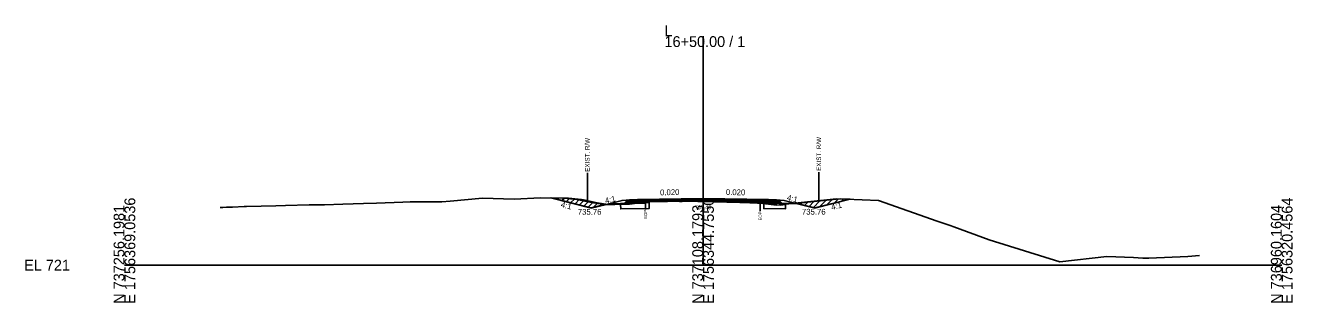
# Model space of a CAD drawing. Extents: x -26 to 4303, y -10 to 9577.
# Drawn here: x -25.7 to 302.8, y 6490.3 to 6562.1 of the extents above; entities that cross this region are included whole.
import ezdxf

# ---------------------------------------------------------------- set-up
doc = ezdxf.new("R2010")
doc.units = 0
for name, color, linetype in [('Exist CMT Pavement', 7, 'Continuous'), ('Old_Level_2', 7, 'Continuous'), ('Pattern 1', 7, 'Continuous'), ('Prop CMT Conc Surface', 7, 'Continuous'), ('Prop CMT Concrete Structures', 7, 'Continuous'), ('Prop CMT Pvmt Course 1', 7, 'Continuous'), ('Prop CMT Pvmt Course 1 CG', 7, 'Continuous'), ('Prop CMT Pvmt Course 1 Wedge', 7, 'Continuous'), ('Prop CMT Pvmt Course 2', 7, 'Continuous'), ('Prop CMT Pvmt Course 2 Wedge', 7, 'Continuous'), ('Prop CMT Pvmt Course 3', 7, 'Continuous'), ('Prop CMT Pvmt Surface', 7, 'Continuous'), ('Prop CMT Pvmt Surface Shoulder', 7, 'Continuous'), ('Prop CMT Pvmt Wedge Surface 1', 7, 'Continuous'), ('Prop CMT Pvmt Wedge Surface 2', 7, 'Continuous'), ('Prop CMT Pvmt Wedge Surface 3', 7, 'Continuous'), ('Prop CMT Shld Paved Course 1', 7, 'Continuous'), ('Prop CMT Shld Paved Course 2', 7, 'Continuous'), ('Prop CMT Shld Paved Course 3', 7, 'Continuous'), ('Prop CMT Slope Grass', 7, 'Continuous'), ('Prop CMT Subgrade Earthwork', 7, 'Continuous'), ('Prop Road Sect_ Recs - UC Shallow (Outline)', 7, 'Continuous'), ('Prop Shade Light', 7, 'Continuous'), ('Prop XS DDE Elevations', 7, 'Continuous'), ('Prop XS Ditch Standard Text', 7, 'Continuous'), ('Prop XS Hydro Elevations', 7, 'Continuous'), ('Prop XS SE Text', 7, 'Continuous'), ('Prop XS Side Slope Text', 7, 'Continuous'), ('Prop XS Wedging', 7, 'Continuous')]:
    doc.layers.add(name, color=color, linetype=linetype)

msp = doc.modelspace()

# ---------------------------------------------------------------- linework, layer by layer
at = {"layer": 'Exist CMT Pavement'}
for points in [[(150, 6517.3), (133, 6516.96)], [(150, 6517.3), (167, 6516.96)]]:
    msp.add_lwpolyline(points, dxfattribs=at)
at = {"layer": 'Old_Level_2'}
for p, q in [((150, 6500), (150, 6559.27)), ((150, 6500), (150, 6559.27)), ((0, 6500), (150, 6500)), ((0, 6500), (150, 6500)), ((150, 6500), (300, 6500)), ((150, 6500), (300, 6500))]:
    msp.add_line(p, q, dxfattribs=at)
at = {"layer": 'Pattern 1'}
for p, q in [((111.02, 6517.25), (111.16, 6517.39)), ((111.15, 6517.28), (111.26, 6517.39)), ((112.28, 6516.99), (112.67, 6517.39)), ((113.41, 6516.71), (114.08, 6517.38)), ((114.54, 6516.43), (115.44, 6517.32)), ((115.67, 6516.14), (116.72, 6517.19)), ((116.8, 6515.86), (118, 6517.05)), ((117.94, 6515.58), (119.19, 6516.84)), ((119.07, 6515.3), (120.36, 6516.59)), ((120.2, 6515.01), (121.53, 6516.34)), ((121.55, 6514.95), (122.7, 6516.1)), ((123.44, 6515.42), (123.91, 6515.9)), ((134.59, 6516.17), (134.73, 6516.31)), ((136.03, 6516.2), (136.04, 6516.21)), ((175.19, 6515.76), (175.56, 6516.13)), ((176.32, 6515.48), (177.14, 6516.3)), ((177.46, 6515.2), (178.72, 6516.47)), ((178.59, 6514.92), (180.3, 6516.63)), ((180.2, 6515.11), (181.88, 6516.79)), ((182.08, 6515.58), (183.46, 6516.96)), ((183.97, 6516.05), (185.03, 6517.12)), ((185.85, 6516.53), (186.47, 6517.14)), ((187.74, 6517), (187.83, 6517.09))]:
    msp.add_line(p, q, dxfattribs=at)
for points in [[(110.68, 6517.39), (121, 6514.81), (124.77, 6515.76), (122.51, 6516.13), (119.03, 6516.87), (118.46, 6516.99), (117.58, 6517.11), (115.15, 6517.35), (114.14, 6517.38)], [(136.04, 6516.2), (136.04, 6516.47), (134.31, 6516.26), (133.44, 6516.15)], [(188.08, 6517.08), (179, 6514.81), (174.28, 6515.99), (177.14, 6516.3), (182.1, 6516.82), (184.48, 6517.06), (185.55, 6517.17)]]:
    msp.add_lwpolyline(points, close=True, dxfattribs=at)
at = {"layer": 'Prop CMT Conc Surface'}
for points in [[(135.11, 6516.75), (133, 6516.71)], [(133, 6516.71), (133, 6516.5)], [(133, 6516.5), (135.11, 6516.54)], [(135.11, 6516.54), (135.11, 6516.75)], [(164.8, 6516.54), (164.8, 6516.75)], [(164.8, 6516.75), (167, 6516.71)], [(167, 6516.5), (164.8, 6516.54)], [(167, 6516.71), (167, 6516.5)]]:
    msp.add_lwpolyline(points, dxfattribs=at)
at = {"layer": 'Prop CMT Concrete Structures'}
for points in [[(133, 6516.71), (133, 6516.96)], [(135.11, 6516.75), (133, 6516.71)], [(150, 6517.17), (135.11, 6516.87)], [(135.11, 6516.87), (135.11, 6516.75)], [(150, 6517.17), (164.8, 6516.88)], [(164.8, 6516.88), (164.8, 6516.75)], [(164.8, 6516.75), (167, 6516.71)], [(167, 6516.71), (167, 6516.96)]]:
    msp.add_lwpolyline(points, dxfattribs=at)
at = {"layer": 'Prop CMT Pvmt Course 1'}
for points in [[(135.11, 6516.54), (133, 6516.5)], [(133, 6516.5), (133, 6516.16)], [(133, 6516.16), (135.11, 6516.21)], [(135.11, 6516.21), (135.11, 6516.54)], [(164.8, 6516.54), (167, 6516.5)], [(164.8, 6516.03), (164.8, 6516.54)], [(167, 6516.16), (164.8, 6516.21)], [(167, 6516.5), (167, 6516.16)]]:
    msp.add_lwpolyline(points, dxfattribs=at)
at = {"layer": 'Prop CMT Pvmt Course 1 Wedge'}
for points in [[(135.11, 6516.54), (135.17, 6516.54), (135.26, 6516.54), (135.51, 6516.55), (136.26, 6516.56), (136.75, 6516.57), (139, 6516.62), (139.29, 6516.62), (140.77, 6516.65), (141.82, 6516.67), (143.85, 6516.71), (144.35, 6516.73), (144.59, 6516.73), (146.59, 6516.77), (146.98, 6516.78), (147.25, 6516.78), (147.49, 6516.79), (147.88, 6516.8), (148.62, 6516.81), (149.42, 6516.83), (150, 6516.84)], [(150, 6516.49), (149.42, 6516.5), (148.62, 6516.51), (147.88, 6516.54), (147.49, 6516.54), (147.25, 6516.53), (146.98, 6516.53), (146.59, 6516.53), (144.59, 6516.51), (144.35, 6516.51), (143.85, 6516.52), (141.82, 6516.54), (140.77, 6516.52), (139.29, 6516.51), (139, 6516.51), (136.75, 6516.52), (136.26, 6516.51), (135.51, 6516.5), (135.26, 6516.48), (135.17, 6516.48), (135.11, 6516.47)], [(135.11, 6516.47), (135.11, 6516.54)], [(150, 6516.84), (150, 6516.49)], [(150, 6516.84), (151.25, 6516.81), (151.84, 6516.8), (151.99, 6516.8), (152.06, 6516.8), (152.1, 6516.8), (152.13, 6516.8), (152.16, 6516.79), (152.22, 6516.79), (152.64, 6516.79), (153.77, 6516.76), (154.49, 6516.75), (156.2, 6516.71), (157.02, 6516.7), (157.18, 6516.69), (159.56, 6516.65), (160.21, 6516.63), (162.09, 6516.6), (162.58, 6516.59), (164.15, 6516.55), (164.49, 6516.55), (164.6, 6516.55), (164.8, 6516.54)], [(164.8, 6516.03), (164.6, 6516.04), (164.49, 6516.04), (164.15, 6516.05), (162.58, 6516.12), (162.09, 6516.14), (160.21, 6516.21), (159.56, 6516.24), (157.18, 6516.31), (157.02, 6516.32), (156.2, 6516.34), (154.49, 6516.38), (153.77, 6516.4), (152.64, 6516.43), (152.22, 6516.45), (152.16, 6516.45), (152.13, 6516.45), (152.1, 6516.45), (152.06, 6516.45), (151.99, 6516.45), (151.84, 6516.45), (151.25, 6516.46), (150, 6516.49)], [(164.8, 6516.54), (164.8, 6516.03)]]:
    msp.add_lwpolyline(points, dxfattribs=at)
at = {"layer": 'Prop CMT Pvmt Course 2'}
for points in [[(133, 6516.96), (131, 6516.92), (130.74, 6516.66)], [(130.74, 6516.66), (133, 6516.71)], [(133, 6516.71), (133, 6516.96)], [(167, 6516.96), (169, 6516.92), (169.26, 6516.66)], [(167, 6516.71), (167, 6516.96)], [(169.26, 6516.66), (167, 6516.71)]]:
    msp.add_lwpolyline(points, dxfattribs=at)
at = {"layer": 'Prop CMT Pvmt Course 2 Wedge'}
for points in [[(131, 6516.92), (129, 6516.76), (121, 6514.76), (110.47, 6517.39)], [(169, 6516.92), (171, 6516.76), (179, 6514.76), (188.16, 6517.05)]]:
    msp.add_lwpolyline(points, dxfattribs=at)
at = {"layer": 'Prop CMT Pvmt Course 3'}
for points in [[(133, 6516.71), (130.74, 6516.66), (130.53, 6516.45)], [(130.53, 6516.45), (133, 6516.5)], [(133, 6516.5), (133, 6516.71)], [(167, 6516.71), (169.26, 6516.66), (169.47, 6516.45)], [(167, 6516.5), (167, 6516.71)], [(169.47, 6516.45), (167, 6516.5)]]:
    msp.add_lwpolyline(points, dxfattribs=at)
at = {"layer": 'Prop CMT Pvmt Surface'}
for points in [[(150, 6517.05), (133, 6516.71)], [(133, 6516.71), (133, 6516.96)], [(150, 6517.05), (167, 6516.71)], [(167, 6516.71), (167, 6516.96)]]:
    msp.add_lwpolyline(points, dxfattribs=at)
at = {"layer": 'Prop CMT Pvmt Surface Shoulder'}
for points in [[(135.11, 6516.47), (135.17, 6516.48), (135.26, 6516.48), (135.51, 6516.5), (136.26, 6516.51), (136.75, 6516.52), (139, 6516.51), (139.29, 6516.51), (140.77, 6516.52), (141.82, 6516.54), (143.85, 6516.52), (144.35, 6516.51), (144.59, 6516.51), (146.59, 6516.53), (146.98, 6516.53), (147.25, 6516.53), (147.49, 6516.54), (147.88, 6516.54), (148.62, 6516.51), (149.42, 6516.5), (150, 6516.49)], [(150, 6516.49), (151.25, 6516.46), (151.84, 6516.45), (151.99, 6516.45), (152.06, 6516.45), (152.1, 6516.45), (152.13, 6516.45), (152.16, 6516.45), (152.22, 6516.45), (152.64, 6516.43), (153.77, 6516.4), (154.49, 6516.38), (156.2, 6516.34), (157.02, 6516.32), (157.18, 6516.31), (159.56, 6516.24), (160.21, 6516.21), (162.09, 6516.14), (162.58, 6516.12), (164.15, 6516.05), (164.49, 6516.04), (164.6, 6516.04), (164.8, 6516.03)]]:
    msp.add_lwpolyline(points, dxfattribs=at)
at = {"layer": 'Prop CMT Pvmt Wedge Surface 1'}
for p, q in [((133.02, 6516.04), (125.53, 6515.89)), ((135.11, 6516.08), (133.02, 6516.04)), ((164.8, 6516.08), (166.98, 6516.04)), ((166.98, 6516.04), (174.47, 6515.89))]:
    msp.add_line(p, q, dxfattribs=at)
for points in [[(135.11, 6516.08), (135.11, 6516.47)], [(164.8, 6516.08), (164.8, 6516.03)]]:
    msp.add_lwpolyline(points, dxfattribs=at)
at = {"layer": 'Prop CMT Pvmt Wedge Surface 2'}
for points in [[(135.11, 6516.87), (135.17, 6516.87), (135.26, 6516.88), (135.51, 6516.88), (136.26, 6516.9), (136.75, 6516.91), (139, 6516.95), (139.29, 6516.96), (140.77, 6516.99), (141.82, 6517.01), (143.85, 6517.05), (144.35, 6517.06), (144.59, 6517.06), (146.59, 6517.1), (146.98, 6517.11), (147.25, 6517.12), (147.49, 6517.12), (147.88, 6517.13), (148.62, 6517.14), (149.42, 6517.16), (150, 6517.17)], [(150, 6517.05), (149.42, 6517.03), (148.62, 6517.02), (147.88, 6517), (147.49, 6517), (147.25, 6516.99), (146.98, 6516.99), (146.59, 6516.98), (144.59, 6516.94), (144.35, 6516.93), (143.85, 6516.92), (141.82, 6516.88), (140.77, 6516.86), (139.29, 6516.83), (139, 6516.83), (136.75, 6516.78), (136.26, 6516.77), (135.51, 6516.76), (135.26, 6516.75), (135.17, 6516.75), (135.11, 6516.75)], [(135.11, 6516.75), (135.11, 6516.87)], [(150, 6517.17), (150, 6517.05)], [(150, 6517.17), (151.25, 6517.15), (151.84, 6517.13), (151.99, 6517.13), (152.06, 6517.13), (152.1, 6517.13), (152.13, 6517.13), (152.16, 6517.13), (152.22, 6517.13), (152.64, 6517.12), (153.77, 6517.1), (154.49, 6517.08), (156.2, 6517.05), (157.02, 6517.03), (157.18, 6517.03), (159.56, 6516.98), (160.21, 6516.97), (162.09, 6516.93), (162.58, 6516.92), (164.15, 6516.89), (164.49, 6516.88), (164.6, 6516.88), (164.8, 6516.88)], [(164.8, 6516.75), (164.6, 6516.75), (164.49, 6516.76), (164.15, 6516.76), (162.58, 6516.79), (162.09, 6516.8), (160.21, 6516.84), (159.56, 6516.86), (157.18, 6516.9), (157.02, 6516.91), (156.2, 6516.92), (154.49, 6516.96), (153.77, 6516.97), (152.64, 6516.99), (152.22, 6517), (152.16, 6517), (152.13, 6517), (152.1, 6517), (152.06, 6517.01), (151.99, 6517.01), (151.84, 6517.01), (151.25, 6517.02), (150, 6517.05)], [(164.8, 6516.88), (164.8, 6516.75)]]:
    msp.add_lwpolyline(points, dxfattribs=at)
at = {"layer": 'Prop CMT Pvmt Wedge Surface 3'}
for points in [[(135.11, 6516.75), (135.17, 6516.75), (135.26, 6516.75), (135.51, 6516.76), (136.26, 6516.77), (136.75, 6516.78), (139, 6516.83), (139.29, 6516.83), (140.77, 6516.86), (141.82, 6516.88), (143.85, 6516.92), (144.35, 6516.93), (144.59, 6516.94), (146.59, 6516.98), (146.98, 6516.99), (147.25, 6516.99), (147.49, 6517), (147.88, 6517), (148.62, 6517.02), (149.42, 6517.03), (150, 6517.05)], [(150, 6516.84), (149.42, 6516.83), (148.62, 6516.81), (147.88, 6516.8), (147.49, 6516.79), (147.25, 6516.78), (146.98, 6516.78), (146.59, 6516.77), (144.59, 6516.73), (144.35, 6516.73), (143.85, 6516.71), (141.82, 6516.67), (140.77, 6516.65), (139.29, 6516.62), (139, 6516.62), (136.75, 6516.57), (136.26, 6516.56), (135.51, 6516.55), (135.26, 6516.54), (135.17, 6516.54), (135.11, 6516.54)], [(135.11, 6516.54), (135.11, 6516.75)], [(150, 6517.05), (150, 6516.84)], [(150, 6517.05), (151.25, 6517.02), (151.84, 6517.01), (151.99, 6517.01), (152.06, 6517.01), (152.1, 6517), (152.13, 6517), (152.16, 6517), (152.22, 6517), (152.64, 6516.99), (153.77, 6516.97), (154.49, 6516.96), (156.2, 6516.92), (157.02, 6516.91), (157.18, 6516.9), (159.56, 6516.86), (160.21, 6516.84), (162.09, 6516.8), (162.58, 6516.79), (164.15, 6516.76), (164.49, 6516.76), (164.6, 6516.75), (164.8, 6516.75)], [(164.8, 6516.54), (164.6, 6516.55), (164.49, 6516.55), (164.15, 6516.55), (162.58, 6516.59), (162.09, 6516.6), (160.21, 6516.63), (159.56, 6516.65), (157.18, 6516.69), (157.02, 6516.7), (156.2, 6516.71), (154.49, 6516.75), (153.77, 6516.76), (152.64, 6516.79), (152.22, 6516.79), (152.16, 6516.79), (152.13, 6516.8), (152.1, 6516.8), (152.06, 6516.8), (151.99, 6516.8), (151.84, 6516.8), (151.25, 6516.81), (150, 6516.84)], [(164.8, 6516.75), (164.8, 6516.54)]]:
    msp.add_lwpolyline(points, dxfattribs=at)
at = {"layer": 'Prop CMT Shld Paved Course 1'}
for points in [[(133, 6516.5), (133, 6516.96)], [(150, 6516.84), (133, 6516.5)], [(150, 6516.84), (167, 6516.5)], [(167, 6516.5), (167, 6516.96)]]:
    msp.add_lwpolyline(points, dxfattribs=at)
at = {"layer": 'Prop CMT Shld Paved Course 2'}
for points in [[(133, 6516.96), (131, 6516.92)], [(167, 6516.96), (169, 6516.92)]]:
    msp.add_lwpolyline(points, dxfattribs=at)
at = {"layer": 'Prop CMT Shld Paved Course 3'}
for points in [[(150, 6517.3), (133, 6516.96)], [(133, 6516.96), (133, 6516.71)], [(133, 6516.71), (135.11, 6516.75)], [(135.11, 6516.87), (150, 6517.17)], [(135.11, 6516.75), (135.11, 6516.87)], [(150, 6517.3), (167, 6516.96)], [(164.8, 6516.88), (150, 6517.17)], [(164.8, 6516.75), (164.8, 6516.88)], [(167, 6516.71), (164.8, 6516.75)], [(167, 6516.96), (167, 6516.71)]]:
    msp.add_lwpolyline(points, dxfattribs=at)
at = {"layer": 'Prop CMT Slope Grass'}
msp.add_lwpolyline([(24.82, 6514.91), (25.47, 6514.9), (26.43, 6515.02), (28, 6514.99), (31.01, 6515.15), (31.61, 6515.19), (39.21, 6515.35), (41.74, 6515.42), (47.91, 6515.58), (51.88, 6515.64), (56.62, 6515.8), (62.01, 6515.92), (65.32, 6516.04), (72.15, 6516.35), (74.03, 6516.38), (82.28, 6516.38), (84.41, 6516.58), (92.83, 6517.34), (101.07, 6517.05), (107.89, 6517.4), (113.91, 6517.38), (117.3, 6517.04), (121.11, 6516.21), (123.82, 6515.76), (127.13, 6515.71), (130.01, 6515.75), (132.65, 6516.17), (135.17, 6516.47), (135.51, 6516.5), (136.05, 6516.51), (136.75, 6516.52), (137.32, 6516.52), (139.29, 6516.5), (140.77, 6516.52), (142.03, 6516.54), (144.59, 6516.51), (146.59, 6516.53), (146.98, 6516.53), (148.62, 6516.51), (149.42, 6516.5), (150, 6516.49), (151.25, 6516.46), (152.16, 6516.45), (152.64, 6516.43), (153.77, 6516.4), (154.49, 6516.38), (156.2, 6516.34), (157.18, 6516.31), (159.56, 6516.23), (160.21, 6516.21), (162.09, 6516.14), (162.58, 6516.12), (164.15, 6516.05), (164.49, 6516.04), (164.8, 6516.03), (169.07, 6515.57), (169.7, 6515.63), (184.63, 6517.18), (187.04, 6517.09), (195.51, 6516.77), (210.71, 6511.38), (213.32, 6510.52), (214.04, 6510.26), (215.03, 6509.93), (224.17, 6506.53), (242.46, 6500.84), (254.71, 6502.23), (261.56, 6501.96), (264.01, 6501.85), (265.56, 6501.84), (275.63, 6502.24), (278.66, 6502.51)], dxfattribs=at)
at = {"layer": 'Prop CMT Subgrade Earthwork'}
for points in [[(133, 6516.5), (130.53, 6516.45), (130.03, 6516.44), (129.69, 6516.1)], [(129.69, 6516.1), (133, 6516.16)], [(133, 6516.16), (133, 6516.5)], [(167, 6516.5), (169.47, 6516.45), (169.97, 6516.44), (170.31, 6516.1)], [(167, 6516.16), (167, 6516.5)], [(170.31, 6516.1), (167, 6516.16)]]:
    msp.add_lwpolyline(points, dxfattribs=at)
at = {"layer": 'Prop Road Sect_ Recs - UC Shallow (Outline)'}
for points in [[(128.61, 6515.72), (128.64, 6514.55), (136.04, 6514.7), (136.04, 6516.2), (133.44, 6516.15), (131.63, 6515.86), (130.94, 6515.75)], [(171.36, 6514.55), (165.73, 6514.66), (165.73, 6516.03), (166.09, 6515.99), (167.16, 6515.87), (168.38, 6515.74), (170, 6515.56), (171.39, 6515.7)]]:
    msp.add_lwpolyline(points, close=True, dxfattribs=at)
at = {"layer": 'Prop Shade Light'}
for points in [[(128.61, 6515.72), (128.64, 6514.55), (136.04, 6514.7), (136.04, 6516.2), (133.44, 6516.15), (131.63, 6515.86), (130.94, 6515.75), (128.61, 6515.72)], [(171.39, 6515.7), (170, 6515.56), (168.38, 6515.74), (167.16, 6515.87), (166.09, 6515.99), (165.73, 6516.03), (165.73, 6514.66), (171.36, 6514.55), (171.39, 6515.7)]]:
    msp.add_lwpolyline(points, dxfattribs=at)
at = {"layer": 'Prop XS DDE Elevations'}
for points in [[(121.11, 6516.21), (123.82, 6515.76), (124.95, 6515.74), (121, 6514.76), (110.47, 6517.39), (113.91, 6517.38), (117.3, 6517.04)], [(130.01, 6515.75), (131.66, 6516.01), (125.53, 6515.89), (124.95, 6515.74), (127.13, 6515.71)], [(133.02, 6516.04), (131.66, 6516.01), (132.65, 6516.17), (135.11, 6516.47), (135.11, 6516.08)], [(135.17, 6516.48), (135.51, 6516.5), (135.26, 6516.48)], [(135.51, 6516.5), (136.14, 6516.51), (136.05, 6516.51)], [(136.14, 6516.51), (136.75, 6516.52), (136.26, 6516.51)], [(136.75, 6516.52), (139, 6516.51), (139.29, 6516.51), (137.32, 6516.52)], [(140.77, 6516.52), (141.82, 6516.54), (142.18, 6516.53), (142.03, 6516.54)], [(144.35, 6516.51), (144.59, 6516.51), (142.18, 6516.53), (143.85, 6516.52)], [(147.88, 6516.54), (148.62, 6516.51), (146.98, 6516.53), (147.25, 6516.53), (147.49, 6516.54)], [(151.99, 6516.45), (152.06, 6516.45), (151.84, 6516.45)], [(152.13, 6516.45), (152.16, 6516.45), (152.06, 6516.45), (152.1, 6516.45)], [(152.16, 6516.45), (152.22, 6516.45), (152.64, 6516.43)], [(156.2, 6516.34), (157.02, 6516.32), (157.18, 6516.31)], [(164.49, 6516.04), (164.8, 6516.03), (164.6, 6516.04)], [(164.8, 6516.03), (169.07, 6515.57), (169.7, 6515.63), (172.6, 6515.93), (166.98, 6516.04), (164.8, 6516.08)], [(172.6, 6515.93), (174.47, 6515.89), (173.81, 6516.05)], [(184.63, 6517.18), (187.04, 6517.09), (188.16, 6517.05), (179, 6514.76), (174.47, 6515.89), (173.81, 6516.05)]]:
    msp.add_lwpolyline(points, close=True, dxfattribs=at)
at = {"layer": 'Prop XS Ditch Standard Text'}
for p, q in [((120, 6523.86), (120, 6516.45)), ((180, 6524.1), (180, 6516.7)), ((135.11, 6516.47), (135.11, 6514.42)), ((164.8, 6516.03), (164.8, 6513.98))]:
    msp.add_line(p, q, dxfattribs=at)
at = {"layer": 'Prop XS Wedging'}
for p, q in [((150, 6517.17), (135.11, 6516.87)), ((135.11, 6516.75), (150, 6517.05)), ((135.11, 6516.75), (150, 6517.05)), ((135.11, 6516.87), (135.11, 6516.75)), ((135.11, 6516.75), (135.11, 6516.54)), ((135.11, 6516.54), (135.11, 6516.47)), ((164.8, 6516.88), (150, 6517.17)), ((164.79, 6516.75), (150, 6517.05)), ((150, 6517.05), (150, 6517.05)), ((150, 6517.05), (150, 6517.05)), ((150, 6517.05), (164.8, 6516.75)), ((155.22, 6516.61), (154.96, 6516.36)), ((154.97, 6516.37), (155.22, 6516.61)), ((155.22, 6516.61), (154.97, 6516.37)), ((154.97, 6516.37), (156.2, 6516.34)), ((164.8, 6516.42), (155.22, 6516.61)), ((155.22, 6516.61), (164.8, 6516.42)), ((164.8, 6516.42), (155.22, 6516.61)), ((164.8, 6516.75), (164.8, 6516.88)), ((164.8, 6516.54), (164.8, 6516.75)), ((164.8, 6516.42), (164.8, 6516.54)), ((164.8, 6516.03), (164.8, 6516.08))]:
    msp.add_line(p, q, dxfattribs=at)
for points in [[(150, 6517.05), (150, 6517.05), (135.11, 6516.75)], [(135.11, 6516.47), (135.17, 6516.47), (135.51, 6516.5), (136.05, 6516.51), (136.75, 6516.52), (137.32, 6516.52), (139.29, 6516.5), (140.77, 6516.52), (142.03, 6516.54), (144.59, 6516.51), (146.59, 6516.53), (146.98, 6516.53), (148.62, 6516.51), (149.42, 6516.5), (150, 6516.49), (151.25, 6516.46), (152.16, 6516.45), (152.64, 6516.43), (153.77, 6516.4), (154.49, 6516.38), (154.96, 6516.37), (154.97, 6516.37)], [(135.11, 6516.47), (135.11, 6516.47), (135.11, 6516.47)], [(150, 6517.05), (150, 6517.05)], [(150, 6517.05), (150, 6517.05)], [(164.8, 6516.75), (150, 6517.05), (150, 6517.05)], [(156.2, 6516.34), (157.18, 6516.31), (159.56, 6516.23), (160.21, 6516.21), (162.09, 6516.14), (162.58, 6516.12), (164.15, 6516.05), (164.49, 6516.04), (164.8, 6516.03)], [(164.8, 6516.08), (164.8, 6516.21), (164.8, 6516.42)], [(164.8, 6516.08), (164.8, 6516.08)]]:
    msp.add_lwpolyline(points, dxfattribs=at)

# ---------------------------------------------------------------- texts
at = {"layer": 'Old_Level_2'}
for s, p in [('L', (140, 6559.27)), ('L', (140, 6559.27)), ('16+50.00 / 1', (140, 6556.47)), ('16+50.00 / 1', (140, 6556.47)), ('EL 721', (-26, 6498.6)), ('EL 721', (-26, 6498.6))]:
    msp.add_text(s, height=2.8, dxfattribs=at).set_placement(p)
for s, p in [('N 737256.1981', (0, 6490)), ('N 737256.1981', (0, 6490)), ('E 1756369.0536', (2.8, 6490)), ('E 1756369.0536', (2.8, 6490)), ('N 737108.1793', (150, 6490)), ('N 737108.1793', (150, 6490)), ('E 1756344.7550', (152.8, 6490)), ('E 1756344.7550', (152.8, 6490)), ('N 736960.1604', (300, 6490)), ('N 736960.1604', (300, 6490)), ('E 1756320.4564', (302.8, 6490)), ('E 1756320.4564', (302.8, 6490))]:
    msp.add_text(s, height=2.8, rotation=90, dxfattribs=at).set_placement(p)
at = {"layer": 'Prop CMT Pvmt Course 1 CG'}
msp.add_text('737.49', height=1, dxfattribs=at).set_placement((147.87, 6514.49))
at = {"layer": 'Prop XS Ditch Standard Text'}
for s, height, p in [('EXIST. R/W', 1.181, (120.59, 6524.16)), ('EXIST. R/W', 1.181, (180.59, 6524.4)), ('EOP', 0.787, (135.5, 6512.02)), ('EOP', 0.787, (165.19, 6511.58))]:
    msp.add_text(s, height=height, rotation=90, dxfattribs=at).set_placement(p)
at = {"layer": 'Prop XS Hydro Elevations'}
for p in [(117.53, 6513.05), (175.63, 6513.08)]:
    msp.add_text('735.76', height=1.5, dxfattribs=at).set_placement(p)
at = {"layer": 'Prop XS SE Text'}
for rotation, p in [(1.1458, (138.86, 6518.07)), (358.8542, (155.9, 6518.18))]:
    msp.add_text('0.020', height=1.5, rotation=rotation, dxfattribs=at).set_placement(p)
at = {"layer": 'Prop XS Side Slope Text'}
for rotation, p in [(345.9638, (171.62, 6516.84)), (345.9638, (113.02, 6515.05)), (14.0362, (124.77, 6515.89)), (14.0362, (183.4, 6514.25))]:
    msp.add_text('4:1', height=1.5, rotation=rotation, dxfattribs=at).set_placement(p)

doc.saveas('drawing.dxf')
